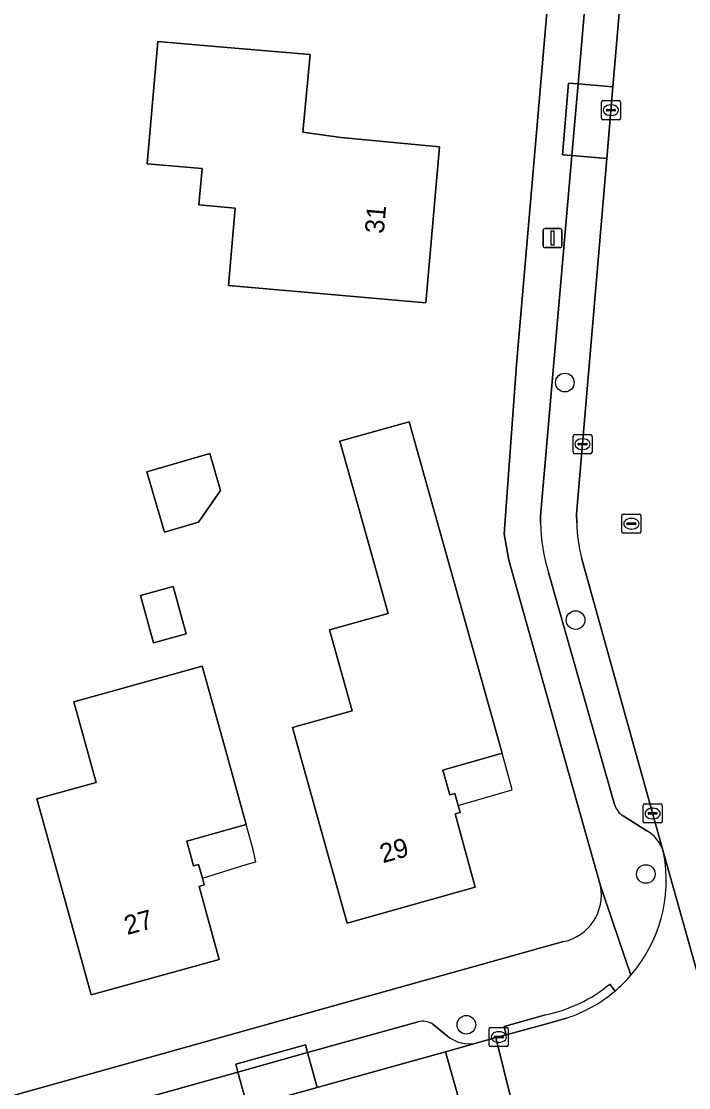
# Model space of a CAD drawing. Extents: x 159626 to 160723, y 388173 to 389416.
# Drawn here: x 159940.2 to 159975.2, y 388470.3 to 388526.3 of the extents above; entities that cross this region are included whole.
import ezdxf

# ---------------------------------------------------------------- set-up
doc = ezdxf.new("R2010")
doc.units = 0
for name, color, linetype in [('IMGEO_Boom', 7, 'Continuous'), ('IMGEO_Erf', 7, 'Continuous'), ('IMGEO_Kolk', 7, 'Continuous'), ('IMGEO_Lichtmast', 7, 'Continuous'), ('IMGEO_Muur', 7, 'Continuous'), ('IMGEO_Pand', 7, 'Continuous'), ('IMGEO_Pand_nummerreeks', 7, 'Continuous'), ('IMGEO_Pand_overbouw', 7, 'Continuous'), ('IMGEO_Parkeervlak_open', 7, 'Continuous'), ('IMGEO_Rijbaan_lokaal_gesloten', 7, 'Continuous'), ('IMGEO_Rijbaan_lokaal_open', 7, 'Continuous'), ('IMGEO_Rioolput', 7, 'Continuous'), ('IMGEO_Voetpad_open', 7, 'Continuous')]:
    doc.layers.add(name, color=color, linetype=linetype)

msp = doc.modelspace()

# ---------------------------------------------------------------- linework, layer by layer
at = {"layer": 'IMGEO_Boom'}
for centre in [(159968.707, 388507.372), (159969.269, 388494.9), (159972.956, 388481.566), (159963.535, 388473.65)]:
    msp.add_circle(centre, 0.489, dxfattribs=at)
at = {"layer": 'IMGEO_Erf'}
for points in [[(159970.585, 388480.95), (159968.378, 388488.774), (159965.761, 388498.054), (159965.517, 388499.422), (159966.165, 388508.324), (159972.225, 388578.576)], [(159919.282, 388464.204), (159968.634, 388478.015)]]:
    msp.add_lwpolyline(points, dxfattribs=at)
for points in [[(159950.349, 388525.023), (159955.33, 388524.592), (159954.953, 388520.516), (159956.938, 388520.234), (159962.125, 388519.756), (159961.414, 388511.561), (159956.433, 388511.994), (159951.052, 388512.461), (159951.405, 388516.53), (159949.49, 388516.696), (159949.657, 388518.611), (159946.784, 388518.86), (159947.342, 388525.283)], [(159960.534, 388505.315), (159962.025, 388500), (159965.413, 388487.92), (159962.3, 388487.024), (159962.67, 388485.731), (159962.922, 388485.797), (159963.102, 388485.157), (159963.203, 388484.798), (159962.947, 388484.726), (159963.99, 388480.871), (159957.274, 388478.981), (159955.929, 388483.797), (159954.402, 388489.265), (159957.532, 388490.139), (159956.346, 388494.387), (159959.428, 388495.247), (159958.101, 388500), (159956.9, 388504.301)], [(159950.061, 388503.647), (159950.631, 388501.7), (159949.468, 388500.04), (159947.688, 388499.519), (159946.762, 388502.682)], [(159948.139, 388496.669), (159948.83, 388494.174), (159947.113, 388493.698), (159946.421, 388496.193)], [(159950.64, 388488.978), (159951.972, 388484.158), (159948.858, 388483.298), (159949.217, 388481.996), (159949.477, 388482.067), (159949.678, 388481.342), (159949.772, 388481.002), (159949.508, 388480.912), (159950.557, 388477.077), (159943.837, 388475.221), (159942.502, 388480.04), (159940.985, 388485.514), (159944.105, 388486.378), (159942.931, 388490.615), (159949.672, 388492.483)]]:
    msp.add_lwpolyline(points, close=True, dxfattribs=at)
msp.add_arc((159968.105, 388480.483), 2.524, 282.0997, 10.6735, dxfattribs=at)
at = {"layer": 'IMGEO_Kolk'}
for p, q in [((159970.625, 388521.249), (159970.625, 388522.101)), ((159970.7, 388522.175), (159971.552, 388522.175)), ((159970.884, 388521.669), (159970.884, 388521.681)), ((159970.927, 388521.718), (159971.325, 388521.718)), ((159971.113, 388521.955), (159971.138, 388521.955)), ((159971.368, 388521.681), (159971.368, 388521.669)), ((159971.626, 388522.101), (159971.626, 388521.249)), ((159971.552, 388521.175), (159970.7, 388521.175)), ((159971.322, 388521.632), (159970.924, 388521.632)), ((159971.136, 388521.395), (159971.111, 388521.395)), ((159969.134, 388503.71), (159969.134, 388504.562)), ((159969.209, 388504.636), (159970.061, 388504.636)), ((159969.622, 388504.416), (159969.647, 388504.416)), ((159970.135, 388504.562), (159970.135, 388503.71)), ((159969.393, 388504.13), (159969.393, 388504.142)), ((159969.831, 388504.093), (159969.433, 388504.093)), ((159969.436, 388504.179), (159969.834, 388504.179)), ((159969.645, 388503.856), (159969.62, 388503.856)), ((159969.877, 388504.142), (159969.877, 388504.13)), ((159970.061, 388503.636), (159969.209, 388503.636)), ((159972.814, 388484.319), (159972.814, 388485.171)), ((159972.889, 388485.245), (159973.741, 388485.245)), ((159973.073, 388484.739), (159973.073, 388484.751)), ((159973.116, 388484.788), (159973.514, 388484.788)), ((159973.302, 388485.025), (159973.327, 388485.025)), ((159973.557, 388484.751), (159973.557, 388484.739)), ((159973.815, 388485.171), (159973.815, 388484.319)), ((159973.741, 388484.245), (159972.889, 388484.245)), ((159973.511, 388484.702), (159973.113, 388484.702)), ((159973.325, 388484.465), (159973.3, 388484.465)), ((159964.734, 388472.58), (159964.734, 388473.432)), ((159964.809, 388473.506), (159965.661, 388473.506)), ((159964.993, 388473), (159964.993, 388473.012)), ((159965.431, 388472.963), (159965.033, 388472.963)), ((159965.036, 388473.049), (159965.434, 388473.049)), ((159965.222, 388473.286), (159965.247, 388473.286)), ((159965.477, 388473.012), (159965.477, 388473)), ((159965.735, 388473.432), (159965.735, 388472.58)), ((159965.661, 388472.506), (159964.809, 388472.506)), ((159965.245, 388472.726), (159965.22, 388472.726))]:
    msp.add_line(p, q, dxfattribs=at)
for points in [[(159970.625, 388521.249), (159970.625, 388522.101)], [(159970.7, 388522.175), (159971.552, 388522.175)], [(159971.626, 388522.101), (159971.626, 388521.249)], [(159971.552, 388521.175), (159970.7, 388521.175)], [(159969.134, 388503.71), (159969.134, 388504.562)], [(159969.209, 388504.636), (159970.061, 388504.636)], [(159970.135, 388504.562), (159970.135, 388503.71)], [(159970.061, 388503.636), (159969.209, 388503.636)], [(159972.814, 388484.319), (159972.814, 388485.171)], [(159972.889, 388485.245), (159973.741, 388485.245)], [(159973.815, 388485.171), (159973.815, 388484.319)], [(159973.741, 388484.245), (159972.889, 388484.245)], [(159964.734, 388472.58), (159964.734, 388473.432)], [(159964.809, 388473.506), (159965.661, 388473.506)], [(159965.735, 388473.432), (159965.735, 388472.58)], [(159965.661, 388472.506), (159964.809, 388472.506)]]:
    msp.add_lwpolyline(points, dxfattribs=at)
for centre, radius, start, end in [((159970.702, 388522.099), 0.0765, 91.552, 178.448), ((159970.702, 388522.099), 0.0765, 91.552, 178.448), ((159970.924, 388521.678), 0.0403, 85.8775, 175.7526), ((159970.921, 388521.668), 0.0366, 178.938, 274.7102), ((159971.325, 388521.675), 0.043, 264.8664, 352.4533), ((159971.329, 388521.68), 0.0386, 1.7309, 96.639), ((159971.55, 388522.099), 0.0765, 1.552, 88.448), ((159971.55, 388522.099), 0.0765, 1.552, 88.448), ((159970.702, 388521.251), 0.0765, 181.552, 268.448), ((159970.702, 388521.251), 0.0765, 181.552, 268.448), ((159971.55, 388521.251), 0.0765, 271.552, 358.448), ((159971.55, 388521.251), 0.0765, 271.552, 358.448), ((159969.211, 388504.56), 0.0765, 91.552, 178.448), ((159969.211, 388504.56), 0.0765, 91.552, 178.448), ((159970.059, 388504.56), 0.0765, 1.552, 88.448), ((159970.059, 388504.56), 0.0765, 1.552, 88.448), ((159969.433, 388504.139), 0.0403, 85.8775, 175.7526), ((159969.43, 388504.129), 0.0366, 178.938, 274.7102), ((159969.834, 388504.136), 0.043, 264.8664, 352.4533), ((159969.838, 388504.141), 0.0386, 1.7309, 96.639), ((159969.211, 388503.712), 0.0765, 181.552, 268.448), ((159969.211, 388503.712), 0.0765, 181.552, 268.448), ((159970.059, 388503.712), 0.0765, 271.552, 358.448), ((159970.059, 388503.712), 0.0765, 271.552, 358.448), ((159972.891, 388485.169), 0.0765, 91.552, 178.448), ((159972.891, 388485.169), 0.0765, 91.552, 178.448), ((159973.113, 388484.748), 0.0403, 85.8775, 175.7526), ((159973.11, 388484.738), 0.0366, 178.938, 274.7102), ((159973.514, 388484.745), 0.043, 264.8664, 352.4533), ((159973.518, 388484.75), 0.0386, 1.7309, 96.639), ((159973.739, 388485.169), 0.0765, 1.552, 88.448), ((159973.739, 388485.169), 0.0765, 1.552, 88.448), ((159972.891, 388484.321), 0.0765, 181.552, 268.448), ((159972.891, 388484.321), 0.0765, 181.552, 268.448), ((159973.739, 388484.321), 0.0765, 271.552, 358.448), ((159973.739, 388484.321), 0.0765, 271.552, 358.448), ((159964.811, 388473.43), 0.0765, 91.552, 178.448), ((159964.811, 388473.43), 0.0765, 91.552, 178.448), ((159965.033, 388473.009), 0.0403, 85.8775, 175.7526), ((159965.03, 388472.999), 0.0366, 178.938, 274.7102), ((159965.434, 388473.006), 0.043, 264.8664, 352.4533), ((159965.438, 388473.011), 0.0386, 1.7309, 96.639), ((159965.659, 388473.43), 0.0765, 1.552, 88.448), ((159965.659, 388473.43), 0.0765, 1.552, 88.448), ((159964.811, 388472.582), 0.0765, 181.552, 268.448), ((159964.811, 388472.582), 0.0765, 181.552, 268.448), ((159965.659, 388472.582), 0.0765, 271.552, 358.448), ((159965.659, 388472.582), 0.0765, 271.552, 358.448)]:
    msp.add_arc(centre, radius, start, end, dxfattribs=at)
for centre, major_axis, ratio, start_param, end_param in [((159971.112, 388521.675), (-0.387, 0.002), 0.722429, 4.712389, 7.853982), ((159971.137, 388521.675), (-0.39, 0.002), 0.717154, 1.570796, 4.712389), ((159969.621, 388504.136), (-0.387, 0.002), 0.722429, 4.712389, 7.853982), ((159969.646, 388504.136), (-0.39, 0.002), 0.717154, 1.570796, 4.712389), ((159973.301, 388484.745), (-0.387, 0.002), 0.722429, 4.712389, 7.853982), ((159973.326, 388484.745), (-0.39, 0.002), 0.717154, 1.570796, 4.712389), ((159965.221, 388473.006), (-0.387, 0.002), 0.722429, 4.712389, 7.853982), ((159965.246, 388473.006), (-0.39, 0.002), 0.717154, 1.570796, 4.712389)]:
    msp.add_ellipse(centre, major_axis=major_axis, ratio=ratio, start_param=start_param, end_param=end_param, dxfattribs=at)
at = {"layer": 'IMGEO_Lichtmast'}
for p, q in [((159967.564, 388514.557), (159967.564, 388515.357)), ((159967.564, 388515.357), (159967.564, 388514.557)), ((159967.664, 388515.457), (159968.454, 388515.457)), ((159968.454, 388515.457), (159967.664, 388515.457)), ((159968.554, 388515.357), (159968.554, 388514.557)), ((159968.554, 388514.557), (159968.554, 388515.357)), ((159968.454, 388514.457), (159967.664, 388514.457)), ((159967.664, 388514.457), (159968.454, 388514.457))]:
    msp.add_line(p, q, dxfattribs=at)
msp.add_lwpolyline([(159967.984, 388515.332), (159968.134, 388515.332), (159968.134, 388514.582), (159967.984, 388514.582), (159967.984, 388515.332)], dxfattribs=at)
for centre, start, end in [((159967.664, 388515.357), 90, 180), ((159967.664, 388515.357), 90, 180), ((159968.454, 388515.357), 0, 90), ((159968.454, 388515.357), 360, 90), ((159967.664, 388514.557), 180, 270), ((159967.664, 388514.557), 180, 270), ((159968.454, 388514.557), 270, 0), ((159968.454, 388514.557), 270, 0)]:
    msp.add_arc(centre, 0.1, start, end, dxfattribs=at)
at = {"layer": 'IMGEO_Muur'}
msp.add_lwpolyline([(159966.165, 388508.324), (159965.517, 388499.422), (159965.761, 388498.054), (159968.378, 388488.774)], dxfattribs=at)
at = {"layer": 'IMGEO_Pand'}
for points in [[(159956.938, 388520.234), (159954.953, 388520.516), (159955.33, 388524.592), (159950.349, 388525.023), (159947.342, 388525.283), (159946.784, 388518.86), (159949.657, 388518.611), (159949.49, 388516.696), (159951.405, 388516.53), (159951.052, 388512.461), (159956.433, 388511.994), (159961.414, 388511.561), (159962.125, 388519.756)], [(159956.9, 388504.301), (159958.101, 388500), (159959.428, 388495.247), (159956.346, 388494.387), (159957.532, 388490.139), (159954.402, 388489.265), (159955.929, 388483.797), (159957.274, 388478.981), (159963.99, 388480.871), (159962.947, 388484.726), (159963.203, 388484.798), (159963.102, 388485.157), (159962.922, 388485.797), (159962.67, 388485.731), (159962.3, 388487.024), (159965.413, 388487.92), (159962.025, 388500), (159960.534, 388505.315)], [(159946.762, 388502.682), (159947.688, 388499.519), (159949.468, 388500.04), (159950.631, 388501.7), (159950.061, 388503.647)], [(159948.83, 388494.174), (159948.139, 388496.669), (159946.421, 388496.193), (159947.113, 388493.698)], [(159942.502, 388480.04), (159943.837, 388475.221), (159950.557, 388477.077), (159949.508, 388480.912), (159949.772, 388481.002), (159949.678, 388481.342), (159949.477, 388482.067), (159949.217, 388481.996), (159948.858, 388483.298), (159951.972, 388484.158), (159950.64, 388488.978), (159949.672, 388492.483), (159942.931, 388490.615), (159944.105, 388486.378), (159940.985, 388485.514)]]:
    msp.add_lwpolyline(points, close=True, dxfattribs=at)
at = {"layer": 'IMGEO_Pand_overbouw'}
for points in [[(159965.413, 388487.92), (159962.3, 388487.024), (159962.67, 388485.731), (159962.922, 388485.797), (159963.102, 388485.157), (159965.449, 388485.838), (159965.937, 388485.98), (159965.743, 388486.699)], [(159949.678, 388481.342), (159951.978, 388482.062), (159952.488, 388482.212), (159952.316, 388482.912), (159951.972, 388484.158), (159948.858, 388483.298), (159949.217, 388481.996), (159949.477, 388482.067)]]:
    msp.add_lwpolyline(points, close=True, dxfattribs=at)
at = {"layer": 'IMGEO_Parkeervlak_open'}
for points in [[(159972.25, 388534.886), (159970.437, 388535.043), (159969.4, 388523.058), (159971.231, 388522.902)], [(159971.231, 388522.902), (159969.4, 388523.058), (159969.074, 388519.292), (159970.911, 388519.133)], [(159955.198, 388472.186), (159951.542, 388471.166), (159952.05, 388469.34), (159955.708, 388470.358)], [(159952.05, 388469.34), (159951.542, 388471.166), (159941.895, 388468.474), (159942.401, 388466.655)]]:
    msp.add_lwpolyline(points, close=True, dxfattribs=at)
for points in [[(159970.911, 388519.133), (159969.074, 388519.292), (159967.434, 388500.356), (159967.432, 388500)], [(159969.327, 388500), (159969.323, 388500.454), (159970.911, 388519.133)], [(159973.853, 388482.814), (159969.586, 388498.168)], [(159967.847, 388497.392), (159971.309, 388485.224)], [(159971.766, 388484.616), (159973.012, 388483.839)], [(159961.006, 388473.807), (159955.198, 388472.186), (159955.708, 388470.358), (159962.432, 388472.229), (159964.053, 388472.68)], [(159962.549, 388473.047), (159961.767, 388473.675)]]:
    msp.add_lwpolyline(points, dxfattribs=at)
for centre, radius, start, end in [((159976.59, 388500.12), 9.159, 180.7521, 197.3308), ((159977.742, 388500.255), 8.419, 181.7381, 194.3556), ((159972.33, 388485.516), 1.062, 195.9549, 237.9055), ((159972.064, 388482.203), 1.891, 18.8421, 59.8948), ((159961.234, 388472.864), 0.97, 56.7111, 103.6081), ((159963.711, 388474.545), 1.896, 232.1966, 280.3772)]:
    msp.add_arc(centre, radius, start, end, dxfattribs=at)
at = {"layer": 'IMGEO_Rijbaan_lokaal_gesloten'}
for points in [[(159974.969, 388566.874), (159973.918, 388554.507), (159973.608, 388550.858), (159972.571, 388538.655), (159972.25, 388534.886), (159971.231, 388522.902), (159970.911, 388519.133), (159969.323, 388500.454), (159969.327, 388500)], [(159969.586, 388498.168), (159973.853, 388482.814), (159973.908, 388482.617), (159978.677, 388465.652)]]:
    msp.add_lwpolyline(points, dxfattribs=at)
msp.add_arc((159977.742, 388500.255), 8.419, 181.7381, 194.3556, dxfattribs=at)
at = {"layer": 'IMGEO_Rijbaan_lokaal_open'}
for points in [[(159978.677, 388465.652), (159973.908, 388482.617)], [(159968.792, 388474), (159967.615, 388473.658), (159965.631, 388473.13), (159965.08, 388472.973), (159966.323, 388467.96), (159971.502, 388469.387)], [(159963.841, 388467.276), (159962.432, 388472.229), (159955.708, 388470.358), (159952.05, 388469.34), (159942.401, 388466.655), (159938.754, 388465.64), (159929.138, 388462.964), (159928.592, 388462.812), (159925.486, 388461.926), (159920.394, 388460.474), (159919.075, 388460.117)]]:
    msp.add_lwpolyline(points, dxfattribs=at)
msp.add_lwpolyline([(159965.08, 388472.973), (159964.053, 388472.68), (159962.432, 388472.229), (159963.841, 388467.276), (159966.323, 388467.96)], close=True, dxfattribs=at)
for centre, radius, start, end in [((159966.371, 388481.25), 7.66, 319.2607, 10.2823), ((159966.295, 388481.333), 7.772, 310.4889, 319.1665), ((159966.379, 388481.32), 7.708, 288.241, 310.0703)]:
    msp.add_arc(centre, radius, start, end, dxfattribs=at)
at = {"layer": 'IMGEO_Rioolput'}
for p, q in [((159971.698, 388499.533), (159971.698, 388500.385)), ((159971.773, 388500.459), (159972.625, 388500.459)), ((159972.699, 388500.385), (159972.699, 388499.533)), ((159971.957, 388499.953), (159971.957, 388499.965)), ((159972.395, 388499.916), (159971.997, 388499.916)), ((159972, 388500.002), (159972.398, 388500.002)), ((159972.186, 388500.239), (159972.211, 388500.239)), ((159972.441, 388499.965), (159972.441, 388499.953)), ((159972.625, 388499.459), (159971.773, 388499.459)), ((159972.209, 388499.679), (159972.184, 388499.679))]:
    msp.add_line(p, q, dxfattribs=at)
for points in [[(159971.698, 388499.533), (159971.698, 388500.385)], [(159971.773, 388500.459), (159972.625, 388500.459)], [(159972.699, 388500.385), (159972.699, 388499.533)], [(159972.625, 388499.459), (159971.773, 388499.459)]]:
    msp.add_lwpolyline(points, dxfattribs=at)
for centre, radius, start, end in [((159971.775, 388500.383), 0.0765, 91.552, 178.448), ((159971.775, 388500.383), 0.0765, 91.552, 178.448), ((159972.623, 388500.383), 0.0765, 1.552, 88.448), ((159972.623, 388500.383), 0.0765, 1.552, 88.448), ((159971.997, 388499.962), 0.0403, 85.8775, 175.7526), ((159971.994, 388499.952), 0.0366, 178.938, 274.7102), ((159972.398, 388499.959), 0.043, 264.8664, 352.4533), ((159972.402, 388499.964), 0.0386, 1.7309, 96.639), ((159971.775, 388499.535), 0.0765, 181.552, 268.448), ((159971.775, 388499.535), 0.0765, 181.552, 268.448), ((159972.623, 388499.535), 0.0765, 271.552, 358.448), ((159972.623, 388499.535), 0.0765, 271.552, 358.448)]:
    msp.add_arc(centre, radius, start, end, dxfattribs=at)
for centre, major_axis, ratio, start_param, end_param in [((159972.185, 388499.959), (-0.387, 0.002), 0.722429, 4.712389, 7.853982), ((159972.21, 388499.959), (-0.39, 0.002), 0.717154, 1.570796, 4.712389)]:
    msp.add_ellipse(centre, major_axis=major_axis, ratio=ratio, start_param=start_param, end_param=end_param, dxfattribs=at)
at = {"layer": 'IMGEO_Voetpad_open'}
for points in [[(159972.225, 388578.576), (159966.165, 388508.324), (159965.517, 388499.422), (159965.761, 388498.054), (159968.378, 388488.774), (159970.585, 388480.95), (159972.175, 388476.251)], [(159967.432, 388500), (159967.434, 388500.356), (159969.074, 388519.292), (159968.576, 388519.335), (159968.902, 388523.101), (159969.4, 388523.058), (159970.437, 388535.043), (159969.94, 388535.086), (159970.266, 388538.852), (159970.763, 388538.809), (159971.82, 388551.013), (159971.322, 388551.056), (159971.638, 388554.701), (159972.136, 388554.658), (159973.209, 388567.051), (159972.681, 388567.104), (159973.064, 388570.883), (159973.536, 388570.835), (159973.833, 388574.264), (159973.335, 388574.307), (159973.637, 388577.794), (159974.144, 388577.75)], [(159971.309, 388485.224), (159967.847, 388497.392)], [(159973.012, 388483.839), (159971.766, 388484.616)], [(159973.908, 388482.617), (159973.853, 388482.814)], [(159972.175, 388476.251), (159970.585, 388480.95)], [(159968.634, 388478.015), (159919.282, 388464.204)], [(159971.341, 388475.422), (159971.067, 388475.785)], [(159971.067, 388475.785), (159971.341, 388475.422)], [(159964.053, 388472.68), (159965.08, 388472.973), (159965.631, 388473.13), (159965.513, 388473.562), (159967.698, 388474.178)], [(159967.698, 388474.178), (159965.513, 388473.562), (159965.631, 388473.13), (159967.615, 388473.658), (159968.792, 388474)], [(159928.483, 388465.197), (159928.622, 388464.774), (159938.248, 388467.459), (159938.152, 388467.887), (159941.769, 388468.908), (159941.895, 388468.474), (159951.542, 388471.166), (159951.43, 388471.586), (159955.084, 388472.604), (159955.198, 388472.186), (159961.006, 388473.807)], [(159961.767, 388473.675), (159962.549, 388473.047)]]:
    msp.add_lwpolyline(points, dxfattribs=at)
for points in [[(159969.4, 388523.058), (159968.902, 388523.101), (159968.576, 388519.335), (159969.074, 388519.292)], [(159955.198, 388472.186), (159955.084, 388472.604), (159951.43, 388471.586), (159951.542, 388471.166)]]:
    msp.add_lwpolyline(points, close=True, dxfattribs=at)
for centre, radius, start, end in [((159976.59, 388500.12), 9.159, 180.7521, 197.3308), ((159972.33, 388485.516), 1.062, 195.9549, 237.9055), ((159972.064, 388482.203), 1.891, 18.8421, 59.8948), ((159966.371, 388481.25), 7.66, 319.2607, 10.2823), ((159968.105, 388480.483), 2.524, 282.0997, 10.6735), ((159966.187, 388481.681), 7.654, 281.3879, 309.614), ((159966.187, 388481.681), 7.654, 281.3879, 309.614), ((159966.295, 388481.333), 7.772, 310.4889, 319.1665), ((159966.379, 388481.32), 7.708, 288.241, 310.0703), ((159961.234, 388472.864), 0.97, 56.7111, 103.6081), ((159963.711, 388474.545), 1.896, 232.1966, 280.3772)]:
    msp.add_arc(centre, radius, start, end, dxfattribs=at)

# ---------------------------------------------------------------- texts
at = {"layer": 'IMGEO_Pand_nummerreeks'}
for s, rotation, p in [('31', 85.0414, (159959.197, 388515.166)), ('29', 15.7175, (159959.154, 388482.128)), ('27', 15.4396, (159945.73, 388478.358))]:
    msp.add_text(s, height=1, rotation=rotation, dxfattribs=at).set_placement(p)

doc.saveas('drawing.dxf')
